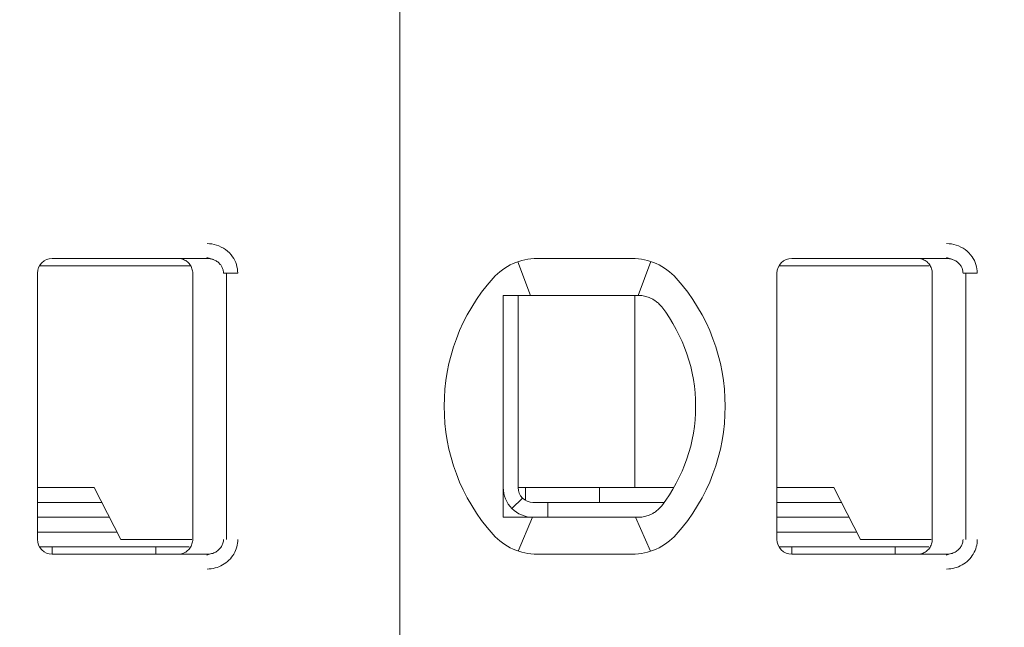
# Model space of a CAD drawing. Header units: millimetres. Extents: x -1114 to 1396, y -630 to 631.
# Tile 694 of 780: x 379.73 to 386.39, y 469.54 to 473.65. Entities that reach past the tile are written whole.
import ezdxf

# ---------------------------------------------------------------- set-up
doc = ezdxf.new("R2010")
doc.units = ezdxf.units.MM
doc.header["$MEASUREMENT"] = 0

msp = doc.modelspace()

# ---------------------------------------------------------------- linework, layer by layer
at = {"lineweight": 18}
for points, knots in [([(1038.9843, -629.7647), (1038.9843, -629.7647), (-1111.4882, -629.7647), (-1111.4882, -629.7647), (-1111.4882, -629.7647), (-1111.4882, -629.7647), (-1111.4882, 630.7883), (-1111.4882, 630.7883), (-1111.4882, 630.7883), (-1111.4882, 630.7883), (1038.9843, 630.7883), (1038.9843, 630.7883)], [0, 0, 0, 0, 0.333333, 0.333333, 0.333333, 0.333333, 0.666667, 0.666667, 0.666667, 0.666667, 1, 1, 1, 1]), ([(380.9963, 472.1334), (381.0183, 472.1335), (381.0395, 472.1303), (381.0606, 472.1235), (381.0606, 472.1235), (381.0817, 472.1167), (381.1027, 472.1065), (381.1213, 472.0928), (381.1213, 472.0928), (381.1398, 472.0792), (381.1559, 472.0623), (381.1681, 472.045), (381.1681, 472.045), (381.1803, 472.0278), (381.1886, 472.0103), (381.1944, 471.9918), (381.1944, 471.9918), (381.2001, 471.9732), (381.2032, 471.9537), (381.2034, 471.9334)], [0, 0, 0, 0, 0.2, 0.2, 0.2, 0.2, 0.4, 0.4, 0.4, 0.4, 0.6, 0.6, 0.6, 0.6, 0.8, 0.8, 0.8, 0.8, 1, 1, 1, 1]), ([(385.9963, 472.1334), (386.0183, 472.1335), (386.0395, 472.1303), (386.0606, 472.1235), (386.0606, 472.1235), (386.0817, 472.1167), (386.1027, 472.1065), (386.1213, 472.0928), (386.1213, 472.0928), (386.1398, 472.0792), (386.1559, 472.0623), (386.1681, 472.045), (386.1681, 472.045), (386.1803, 472.0278), (386.1886, 472.0103), (386.1944, 471.9918), (386.1944, 471.9918), (386.2001, 471.9732), (386.2032, 471.9537), (386.2034, 471.9334)], [0, 0, 0, 0, 0.2, 0.2, 0.2, 0.2, 0.4, 0.4, 0.4, 0.4, 0.6, 0.6, 0.6, 0.6, 0.8, 0.8, 0.8, 0.8, 1, 1, 1, 1]), ([(379.9489, 472.0334), (379.9224, 472.0334), (379.8969, 472.0228), (379.8782, 472.0041), (379.8782, 472.0041), (379.8594, 471.9853), (379.8489, 471.9599), (379.8489, 471.9334)], [0, 0, 0, 0, 0.5, 0.5, 0.5, 0.5, 1, 1, 1, 1]), ([(379.9489, 472.0334), (379.9224, 472.0334), (379.8969, 472.0228), (379.8782, 472.0041), (379.8782, 472.0041), (379.8594, 471.9853), (379.8489, 471.9599), (379.8489, 471.9334)], [0, 0, 0, 0, 0.5, 0.5, 0.5, 0.5, 1, 1, 1, 1]), ([(380.7989, 472.0334), (380.8094, 472.0334), (380.8199, 472.0317), (380.8299, 472.0285), (380.8299, 472.0285), (380.8398, 472.0252), (380.8493, 472.0204), (380.8578, 472.0142), (380.8578, 472.0142), (380.8662, 472.008), (380.8737, 472.0006), (380.8798, 471.9921), (380.8798, 471.9921), (380.886, 471.9836), (380.8908, 471.9741), (380.894, 471.9642), (380.894, 471.9642), (380.8972, 471.9542), (380.8989, 471.9438), (380.8989, 471.9334)], [0, 0, 0, 0, 0.2, 0.2, 0.2, 0.2, 0.4, 0.4, 0.4, 0.4, 0.6, 0.6, 0.6, 0.6, 0.8, 0.8, 0.8, 0.8, 1, 1, 1, 1]), ([(380.9963, 472.0334), (381.005, 472.0334), (381.0138, 472.0324), (381.0223, 472.0306), (381.0223, 472.0306), (381.0307, 472.0287), (381.0388, 472.026), (381.0465, 472.0225), (381.0465, 472.0225), (381.0541, 472.0189), (381.0613, 472.0146), (381.0678, 472.0096), (381.0678, 472.0096), (381.074, 472.0048), (381.0797, 471.9994), (381.0846, 471.9935), (381.0846, 471.9935), (381.0891, 471.9881), (381.093, 471.9822), (381.0963, 471.9759), (381.0963, 471.9759), (381.0995, 471.9697), (381.1021, 471.9631), (381.1038, 471.9563), (381.1038, 471.9563), (381.1058, 471.9488), (381.1068, 471.9411), (381.1068, 471.9334)], [0, 0, 0, 0, 0.142857, 0.142857, 0.142857, 0.142857, 0.285714, 0.285714, 0.285714, 0.285714, 0.428571, 0.428571, 0.428571, 0.428571, 0.571429, 0.571429, 0.571429, 0.571429, 0.714286, 0.714286, 0.714286, 0.714286, 0.857143, 0.857143, 0.857143, 0.857143, 1, 1, 1, 1]), ([(384.9489, 472.0334), (384.9224, 472.0334), (384.8969, 472.0228), (384.8782, 472.0041), (384.8782, 472.0041), (384.8594, 471.9853), (384.8489, 471.9599), (384.8489, 471.9334)], [0, 0, 0, 0, 0.5, 0.5, 0.5, 0.5, 1, 1, 1, 1]), ([(384.9489, 472.0334), (384.9224, 472.0334), (384.8969, 472.0228), (384.8782, 472.0041), (384.8782, 472.0041), (384.8594, 471.9853), (384.8489, 471.9599), (384.8489, 471.9334)], [0, 0, 0, 0, 0.5, 0.5, 0.5, 0.5, 1, 1, 1, 1]), ([(385.7989, 472.0334), (385.8094, 472.0334), (385.8199, 472.0317), (385.8299, 472.0285), (385.8299, 472.0285), (385.8398, 472.0252), (385.8493, 472.0204), (385.8578, 472.0142), (385.8578, 472.0142), (385.8662, 472.008), (385.8737, 472.0006), (385.8798, 471.9921), (385.8798, 471.9921), (385.886, 471.9836), (385.8908, 471.9741), (385.894, 471.9642), (385.894, 471.9642), (385.8972, 471.9542), (385.8989, 471.9438), (385.8989, 471.9334)], [0, 0, 0, 0, 0.2, 0.2, 0.2, 0.2, 0.4, 0.4, 0.4, 0.4, 0.6, 0.6, 0.6, 0.6, 0.8, 0.8, 0.8, 0.8, 1, 1, 1, 1]), ([(385.9963, 472.0334), (386.005, 472.0334), (386.0138, 472.0324), (386.0223, 472.0306), (386.0223, 472.0306), (386.0307, 472.0287), (386.0388, 472.026), (386.0465, 472.0225), (386.0465, 472.0225), (386.0541, 472.0189), (386.0613, 472.0146), (386.0678, 472.0096), (386.0678, 472.0096), (386.074, 472.0048), (386.0797, 471.9994), (386.0846, 471.9935), (386.0846, 471.9935), (386.0891, 471.9881), (386.093, 471.9822), (386.0963, 471.9759), (386.0963, 471.9759), (386.0995, 471.9697), (386.1021, 471.9631), (386.1038, 471.9563), (386.1038, 471.9563), (386.1058, 471.9488), (386.1068, 471.9411), (386.1068, 471.9334)], [0, 0, 0, 0, 0.142857, 0.142857, 0.142857, 0.142857, 0.285714, 0.285714, 0.285714, 0.285714, 0.428571, 0.428571, 0.428571, 0.428571, 0.571429, 0.571429, 0.571429, 0.571429, 0.714286, 0.714286, 0.714286, 0.714286, 0.857143, 0.857143, 0.857143, 0.857143, 1, 1, 1, 1]), ([(382.9989, 471.7834), (383.0056, 471.7834), (383.0124, 471.7834), (383.0192, 471.7834), (383.0192, 471.7834), (383.026, 471.7834), (383.0329, 471.7834), (383.0397, 471.7834), (383.0397, 471.7834), (383.0466, 471.7834), (383.0535, 471.7834), (383.0604, 471.7834)], [0, 0, 0, 0, 0.333333, 0.333333, 0.333333, 0.333333, 0.666667, 0.666667, 0.666667, 0.666667, 1, 1, 1, 1]), ([(382.9989, 471.7834), (382.9989, 471.7324), (382.9989, 471.68), (382.9989, 471.625), (382.9989, 471.625), (382.9989, 471.5976), (382.9989, 471.5695), (382.9989, 471.5405), (382.9989, 471.5405), (382.9989, 471.5261), (382.9989, 471.5114), (382.9989, 471.4965), (382.9989, 471.4965), (382.9989, 471.4815), (382.9989, 471.4664), (382.9989, 471.451), (382.9989, 471.451), (382.9989, 471.4202), (382.9989, 471.3887), (382.9989, 471.356), (382.9989, 471.356), (382.9989, 471.3233), (382.9989, 471.2894), (382.9989, 471.2541), (382.9989, 471.2541), (382.9989, 471.2364), (382.9989, 471.2185), (382.9989, 471.2004), (382.9989, 471.2004), (382.9989, 471.1823), (382.9989, 471.164), (382.9989, 471.1455), (382.9989, 471.1455), (382.9989, 471.127), (382.9989, 471.1082), (382.9989, 471.0893), (382.9989, 471.0893), (382.9989, 471.0703), (382.9989, 471.0511), (382.9989, 471.032), (382.9989, 471.032), (382.9989, 470.994), (382.9989, 470.9565), (382.9989, 470.9194), (382.9989, 470.9194), (382.9989, 470.9101), (382.9989, 470.9009), (382.9989, 470.8917), (382.9989, 470.8917), (382.9989, 470.8825), (382.9989, 470.8733), (382.9989, 470.8641), (382.9989, 470.8641), (382.9989, 470.8459), (382.9989, 470.8281), (382.9989, 470.8106), (382.9989, 470.8106), (382.9989, 470.7757), (382.9989, 470.742), (382.9989, 470.7094), (382.9989, 470.7094), (382.9989, 470.6931), (382.9989, 470.677), (382.9989, 470.6611), (382.9989, 470.6611), (382.9989, 470.6453), (382.9989, 470.6296), (382.9989, 470.6143), (382.9989, 470.6143), (382.9989, 470.5836), (382.9989, 470.554), (382.9989, 470.5253), (382.9989, 470.5253), (382.9989, 470.4965), (382.9989, 470.4685), (382.9989, 470.4412), (382.9989, 470.4412), (382.9989, 470.3865), (382.9989, 470.3342), (382.9989, 470.2834)], [0, 0, 0, 0, 0.05, 0.05, 0.05, 0.05, 0.1, 0.1, 0.1, 0.1, 0.15, 0.15, 0.15, 0.15, 0.2, 0.2, 0.2, 0.2, 0.25, 0.25, 0.25, 0.25, 0.3, 0.3, 0.3, 0.3, 0.35, 0.35, 0.35, 0.35, 0.4, 0.4, 0.4, 0.4, 0.45, 0.45, 0.45, 0.45, 0.5, 0.5, 0.5, 0.5, 0.55, 0.55, 0.55, 0.55, 0.6, 0.6, 0.6, 0.6, 0.65, 0.65, 0.65, 0.65, 0.7, 0.7, 0.7, 0.7, 0.75, 0.75, 0.75, 0.75, 0.8, 0.8, 0.8, 0.8, 0.85, 0.85, 0.85, 0.85, 0.9, 0.9, 0.9, 0.9, 0.95, 0.95, 0.95, 0.95, 1, 1, 1, 1]), ([(383.2281, 471.7834), (383.2229, 471.7834), (383.2177, 471.7834), (383.2124, 471.7834), (383.2124, 471.7834), (383.2072, 471.7834), (383.2019, 471.7834), (383.1965, 471.7834), (383.1965, 471.7834), (383.1911, 471.7834), (383.1856, 471.7834), (383.1799, 471.7834), (383.1799, 471.7834), (383.1742, 471.7834), (383.1684, 471.7834), (383.1625, 471.7834), (383.1625, 471.7834), (383.1565, 471.7834), (383.1504, 471.7834), (383.1441, 471.7834), (383.1441, 471.7834), (383.1378, 471.7834), (383.1314, 471.7834), (383.1248, 471.7834), (383.1248, 471.7834), (383.1182, 471.7834), (383.1115, 471.7834), (383.1045, 471.7834), (383.1045, 471.7834), (383.0976, 471.7834), (383.0904, 471.7834), (383.0831, 471.7834), (383.0831, 471.7834), (383.0757, 471.7834), (383.0681, 471.7834), (383.0604, 471.7834)], [0, 0, 0, 0, 0.111111, 0.111111, 0.111111, 0.111111, 0.222222, 0.222222, 0.222222, 0.222222, 0.333333, 0.333333, 0.333333, 0.333333, 0.444444, 0.444444, 0.444444, 0.444444, 0.555556, 0.555556, 0.555556, 0.555556, 0.666667, 0.666667, 0.666667, 0.666667, 0.777778, 0.777778, 0.777778, 0.777778, 0.888889, 0.888889, 0.888889, 0.888889, 1, 1, 1, 1]), ([(383.9113, 471.7834), (383.9066, 471.7834), (383.9019, 471.7834), (383.8972, 471.7834), (383.8972, 471.7834), (383.8926, 471.7834), (383.8879, 471.7834), (383.8833, 471.7834), (383.8833, 471.7834), (383.8787, 471.7834), (383.8742, 471.7834), (383.8697, 471.7834)], [0, 0, 0, 0, 0.333333, 0.333333, 0.333333, 0.333333, 0.666667, 0.666667, 0.666667, 0.666667, 1, 1, 1, 1]), ([(384.0089, 471.7579), (383.9986, 471.7637), (383.988, 471.7684), (383.9772, 471.7722), (383.9772, 471.7722), (383.9663, 471.776), (383.9554, 471.7788), (383.9443, 471.7806), (383.9443, 471.7806), (383.9333, 471.7825), (383.9222, 471.7834), (383.9113, 471.7834)], [0, 0, 0, 0, 0.333333, 0.333333, 0.333333, 0.333333, 0.666667, 0.666667, 0.666667, 0.666667, 1, 1, 1, 1]), ([(384.0696, 471.7056), (384.0643, 471.7124), (384.0585, 471.719), (384.0522, 471.7253), (384.0522, 471.7253), (384.0459, 471.7315), (384.0391, 471.7375), (384.0319, 471.7429), (384.0319, 471.7429), (384.0246, 471.7484), (384.017, 471.7534), (384.0089, 471.7579)], [0, 0, 0, 0, 0.333333, 0.333333, 0.333333, 0.333333, 0.666667, 0.666667, 0.666667, 0.666667, 1, 1, 1, 1]), ([(382.9989, 470.4834), (382.9989, 470.4303), (383.0199, 470.3795), (383.0575, 470.342), (383.0575, 470.342), (383.095, 470.3044), (383.1458, 470.2834), (383.1989, 470.2834)], [0, 0, 0, 0, 0.5, 0.5, 0.5, 0.5, 1, 1, 1, 1]), ([(383.0989, 470.4834), (383.0989, 470.4569), (383.1094, 470.4314), (383.1282, 470.4127), (383.1282, 470.4127), (383.1469, 470.3939), (383.1724, 470.3834), (383.1989, 470.3834)], [0, 0, 0, 0, 0.5, 0.5, 0.5, 0.5, 1, 1, 1, 1]), ([(384.0089, 470.3088), (384.0172, 470.3135), (384.0251, 470.3187), (384.0324, 470.3242), (384.0324, 470.3242), (384.0397, 470.3298), (384.0464, 470.3357), (384.0526, 470.3419), (384.0526, 470.3419), (384.0588, 470.3481), (384.0645, 470.3545), (384.0696, 470.3612)], [0, 0, 0, 0, 0.333333, 0.333333, 0.333333, 0.333333, 0.666667, 0.666667, 0.666667, 0.666667, 1, 1, 1, 1]), ([(382.9989, 470.2834), (383.0058, 470.2834), (383.0126, 470.2834), (383.0195, 470.2834), (383.0195, 470.2834), (383.0263, 470.2834), (383.0331, 470.2834), (383.04, 470.2834), (383.04, 470.2834), (383.0468, 470.2834), (383.0536, 470.2834), (383.0604, 470.2834)], [0, 0, 0, 0, 0.333333, 0.333333, 0.333333, 0.333333, 0.666667, 0.666667, 0.666667, 0.666667, 1, 1, 1, 1]), ([(383.0604, 470.2834), (383.0681, 470.2834), (383.0757, 470.2834), (383.0831, 470.2834), (383.0831, 470.2834), (383.0904, 470.2834), (383.0976, 470.2834), (383.1045, 470.2834), (383.1045, 470.2834), (383.1115, 470.2834), (383.1182, 470.2834), (383.1248, 470.2834), (383.1248, 470.2834), (383.1314, 470.2834), (383.1378, 470.2834), (383.1441, 470.2834), (383.1441, 470.2834), (383.1504, 470.2834), (383.1565, 470.2834), (383.1625, 470.2834), (383.1625, 470.2834), (383.1684, 470.2834), (383.1742, 470.2834), (383.1799, 470.2834), (383.1799, 470.2834), (383.1855, 470.2834), (383.1911, 470.2834), (383.1965, 470.2834), (383.1965, 470.2834), (383.2019, 470.2834), (383.2072, 470.2834), (383.2124, 470.2834), (383.2124, 470.2834), (383.2177, 470.2834), (383.2229, 470.2834), (383.2281, 470.2834)], [0, 0, 0, 0, 0.111111, 0.111111, 0.111111, 0.111111, 0.222222, 0.222222, 0.222222, 0.222222, 0.333333, 0.333333, 0.333333, 0.333333, 0.444444, 0.444444, 0.444444, 0.444444, 0.555556, 0.555556, 0.555556, 0.555556, 0.666667, 0.666667, 0.666667, 0.666667, 0.777778, 0.777778, 0.777778, 0.777778, 0.888889, 0.888889, 0.888889, 0.888889, 1, 1, 1, 1]), ([(383.8697, 470.2834), (383.8742, 470.2834), (383.8787, 470.2834), (383.8833, 470.2834), (383.8833, 470.2834), (383.8879, 470.2834), (383.8926, 470.2834), (383.8973, 470.2834), (383.8973, 470.2834), (383.9019, 470.2834), (383.9066, 470.2834), (383.9113, 470.2834)], [0, 0, 0, 0, 0.333333, 0.333333, 0.333333, 0.333333, 0.666667, 0.666667, 0.666667, 0.666667, 1, 1, 1, 1]), ([(384.0089, 470.3088), (383.9988, 470.3032), (383.9883, 470.2985), (383.9776, 470.2947), (383.9776, 470.2947), (383.9669, 470.2909), (383.9559, 470.2881), (383.9448, 470.2862), (383.9448, 470.2862), (383.9337, 470.2843), (383.9225, 470.2834), (383.9113, 470.2834)], [0, 0, 0, 0, 0.333333, 0.333333, 0.333333, 0.333333, 0.666667, 0.666667, 0.666667, 0.666667, 1, 1, 1, 1]), ([(379.8489, 470.1334), (379.8489, 470.1069), (379.8594, 470.0814), (379.8782, 470.0627), (379.8782, 470.0627), (379.8969, 470.0439), (379.9224, 470.0334), (379.9489, 470.0334)], [0, 0, 0, 0, 0.5, 0.5, 0.5, 0.5, 1, 1, 1, 1]), ([(379.8489, 470.1334), (379.8489, 470.1069), (379.8594, 470.0814), (379.8782, 470.0627), (379.8782, 470.0627), (379.8969, 470.0439), (379.9224, 470.0334), (379.9489, 470.0334)], [0, 0, 0, 0, 0.5, 0.5, 0.5, 0.5, 1, 1, 1, 1]), ([(380.8989, 470.1334), (380.8989, 470.1229), (380.8972, 470.1125), (380.894, 470.1026), (380.894, 470.1026), (380.8908, 470.0926), (380.886, 470.0832), (380.8798, 470.0747), (380.8798, 470.0747), (380.8737, 470.0662), (380.8663, 470.0588), (380.8578, 470.0526), (380.8578, 470.0526), (380.8494, 470.0465), (380.84, 470.0416), (380.83, 470.0383), (380.83, 470.0383), (380.82, 470.0351), (380.8095, 470.0334), (380.7989, 470.0334)], [0, 0, 0, 0, 0.2, 0.2, 0.2, 0.2, 0.4, 0.4, 0.4, 0.4, 0.6, 0.6, 0.6, 0.6, 0.8, 0.8, 0.8, 0.8, 1, 1, 1, 1]), ([(381.1068, 470.1334), (381.1068, 470.1249), (381.1056, 470.1164), (381.1032, 470.1082), (381.1032, 470.1082), (381.1009, 470.1), (381.0974, 470.0922), (381.0929, 470.0849), (381.0929, 470.0849), (381.0883, 470.0774), (381.0827, 470.0705), (381.0763, 470.0644), (381.0763, 470.0644), (381.0697, 470.0581), (381.0622, 470.0527), (381.0541, 470.0482), (381.0541, 470.0482), (381.0456, 470.0434), (381.0364, 470.0397), (381.0268, 470.0373), (381.0268, 470.0373), (381.0169, 470.0347), (381.0066, 470.0334), (380.9963, 470.0334)], [0, 0, 0, 0, 0.166667, 0.166667, 0.166667, 0.166667, 0.333333, 0.333333, 0.333333, 0.333333, 0.5, 0.5, 0.5, 0.5, 0.666667, 0.666667, 0.666667, 0.666667, 0.833333, 0.833333, 0.833333, 0.833333, 1, 1, 1, 1]), ([(381.2034, 470.1334), (381.2034, 470.116), (381.2011, 470.0992), (381.1966, 470.0827), (381.1966, 470.0827), (381.1921, 470.0661), (381.1852, 470.0498), (381.1764, 470.0347), (381.1764, 470.0347), (381.1676, 470.0196), (381.1568, 470.0057), (381.144, 469.9932), (381.144, 469.9932), (381.1311, 469.9806), (381.1162, 469.9695), (381.1005, 469.9606), (381.1005, 469.9606), (381.0848, 469.9517), (381.0683, 469.945), (381.051, 469.9405), (381.051, 469.9405), (381.0336, 469.9359), (381.0154, 469.9336), (380.9963, 469.9334)], [0, 0, 0, 0, 0.166667, 0.166667, 0.166667, 0.166667, 0.333333, 0.333333, 0.333333, 0.333333, 0.5, 0.5, 0.5, 0.5, 0.666667, 0.666667, 0.666667, 0.666667, 0.833333, 0.833333, 0.833333, 0.833333, 1, 1, 1, 1]), ([(384.8489, 470.1334), (384.8489, 470.1069), (384.8594, 470.0814), (384.8782, 470.0627), (384.8782, 470.0627), (384.8969, 470.0439), (384.9224, 470.0334), (384.9489, 470.0334)], [0, 0, 0, 0, 0.5, 0.5, 0.5, 0.5, 1, 1, 1, 1]), ([(384.8489, 470.1334), (384.8489, 470.1069), (384.8594, 470.0814), (384.8782, 470.0627), (384.8782, 470.0627), (384.8969, 470.0439), (384.9224, 470.0334), (384.9489, 470.0334)], [0, 0, 0, 0, 0.5, 0.5, 0.5, 0.5, 1, 1, 1, 1]), ([(385.8989, 470.1334), (385.8989, 470.1229), (385.8972, 470.1125), (385.894, 470.1026), (385.894, 470.1026), (385.8908, 470.0926), (385.886, 470.0832), (385.8798, 470.0747), (385.8798, 470.0747), (385.8737, 470.0662), (385.8663, 470.0588), (385.8578, 470.0526), (385.8578, 470.0526), (385.8494, 470.0465), (385.84, 470.0416), (385.83, 470.0383), (385.83, 470.0383), (385.82, 470.0351), (385.8095, 470.0334), (385.7989, 470.0334)], [0, 0, 0, 0, 0.2, 0.2, 0.2, 0.2, 0.4, 0.4, 0.4, 0.4, 0.6, 0.6, 0.6, 0.6, 0.8, 0.8, 0.8, 0.8, 1, 1, 1, 1]), ([(386.1068, 470.1334), (386.1068, 470.1249), (386.1056, 470.1164), (386.1032, 470.1082), (386.1032, 470.1082), (386.1009, 470.1), (386.0974, 470.0922), (386.0929, 470.0849), (386.0929, 470.0849), (386.0883, 470.0774), (386.0827, 470.0705), (386.0763, 470.0644), (386.0763, 470.0644), (386.0697, 470.0581), (386.0622, 470.0527), (386.0541, 470.0482), (386.0541, 470.0482), (386.0456, 470.0434), (386.0364, 470.0397), (386.0268, 470.0373), (386.0268, 470.0373), (386.0169, 470.0347), (386.0066, 470.0334), (385.9963, 470.0334)], [0, 0, 0, 0, 0.166667, 0.166667, 0.166667, 0.166667, 0.333333, 0.333333, 0.333333, 0.333333, 0.5, 0.5, 0.5, 0.5, 0.666667, 0.666667, 0.666667, 0.666667, 0.833333, 0.833333, 0.833333, 0.833333, 1, 1, 1, 1]), ([(386.2034, 470.1334), (386.2034, 470.116), (386.2011, 470.0992), (386.1966, 470.0827), (386.1966, 470.0827), (386.1921, 470.0661), (386.1852, 470.0498), (386.1764, 470.0347), (386.1764, 470.0347), (386.1676, 470.0196), (386.1568, 470.0057), (386.144, 469.9932), (386.144, 469.9932), (386.1311, 469.9806), (386.1162, 469.9695), (386.1005, 469.9606), (386.1005, 469.9606), (386.0848, 469.9517), (386.0683, 469.945), (386.051, 469.9405), (386.051, 469.9405), (386.0336, 469.9359), (386.0154, 469.9336), (385.9963, 469.9334)], [0, 0, 0, 0, 0.166667, 0.166667, 0.166667, 0.166667, 0.333333, 0.333333, 0.333333, 0.333333, 0.5, 0.5, 0.5, 0.5, 0.666667, 0.666667, 0.666667, 0.666667, 0.833333, 0.833333, 0.833333, 0.833333, 1, 1, 1, 1])]:
    msp.add_open_spline(points, degree=3, knots=knots, dxfattribs=at)
for points in [[(382.2989, 476.2434), (382.2989, 476.2434), (382.2989, 465.8234), (382.2989, 465.8234)], [(382.2989, 476.2434), (382.2989, 476.2434), (382.2989, 465.8234), (382.2989, 465.8234)], [(380.5298, 471.9834), (380.5298, 471.9834), (379.8623, 471.9834), (379.8623, 471.9834)], [(379.9489, 472.0334), (379.9489, 472.0334), (380.9963, 472.0334), (380.9963, 472.0334)], [(379.9489, 472.0334), (379.9489, 472.0334), (380.9963, 472.0334), (380.9963, 472.0334)], [(380.879, 471.9834), (380.879, 471.9834), (380.5298, 471.9834), (380.5298, 471.9834)], [(380.9952, 472.0403), (380.9952, 472.0403), (381.0389, 472.0256), (381.0389, 472.0256)], [(383.2281, 472.0334), (383.1142, 472.0334), (383.0058, 471.9849), (382.9299, 471.9)], [(383.2281, 472.0334), (383.1142, 472.0334), (383.0058, 471.9849), (382.9299, 471.9)], [(383.0973, 472.0114), (383.0973, 472.0114), (383.1818, 471.7834), (383.1818, 471.7834)], [(383.2281, 472.0334), (383.2281, 472.0334), (383.8697, 472.0334), (383.8697, 472.0334)], [(383.2281, 472.0334), (383.2281, 472.0334), (383.8697, 472.0334), (383.8697, 472.0334)], [(384.1678, 471.9), (384.092, 471.9849), (383.9835, 472.0334), (383.8697, 472.0334)], [(384.1678, 471.9), (384.092, 471.9849), (383.9835, 472.0334), (383.8697, 472.0334)], [(383.9961, 472.0129), (383.9961, 472.0129), (383.9106, 471.7834), (383.9106, 471.7834)], [(385.5298, 471.9834), (385.5298, 471.9834), (384.8623, 471.9834), (384.8623, 471.9834)], [(384.9489, 472.0334), (384.9489, 472.0334), (385.9963, 472.0334), (385.9963, 472.0334)], [(384.9489, 472.0334), (384.9489, 472.0334), (385.9963, 472.0334), (385.9963, 472.0334)], [(385.879, 471.9834), (385.879, 471.9834), (385.5298, 471.9834), (385.5298, 471.9834)], [(385.9952, 472.0403), (385.9952, 472.0403), (386.0389, 472.0256), (386.0389, 472.0256)], [(379.8489, 470.1334), (379.8489, 470.1334), (379.8489, 471.9334), (379.8489, 471.9334)], [(379.8489, 470.1334), (379.8489, 470.1334), (379.8489, 471.9334), (379.8489, 471.9334)], [(380.8989, 470.1334), (380.8989, 470.1334), (380.8989, 471.9334), (380.8989, 471.9334)], [(381.1068, 471.9334), (381.1068, 471.9334), (381.2034, 471.9334), (381.2034, 471.9334)], [(381.1266, 470.1334), (381.1266, 470.1334), (381.1266, 471.9334), (381.1266, 471.9334)], [(384.8489, 470.1334), (384.8489, 470.1334), (384.8489, 471.9334), (384.8489, 471.9334)], [(384.8489, 470.1334), (384.8489, 470.1334), (384.8489, 471.9334), (384.8489, 471.9334)], [(385.8989, 470.1334), (385.8989, 470.1334), (385.8989, 471.9334), (385.8989, 471.9334)], [(386.1068, 471.9334), (386.1068, 471.9334), (386.2034, 471.9334), (386.2034, 471.9334)], [(386.1266, 470.1334), (386.1266, 470.1334), (386.1266, 471.9334), (386.1266, 471.9334)], [(382.9299, 471.9), (382.4885, 471.4066), (382.4885, 470.6602), (382.9299, 470.1667)], [(382.9299, 471.9), (382.4885, 471.4066), (382.4885, 470.6602), (382.9299, 470.1667)], [(384.1678, 470.1667), (384.6092, 470.6602), (384.6092, 471.4066), (384.1678, 471.9)], [(384.1678, 470.1667), (384.6092, 470.6602), (384.6092, 471.4066), (384.1678, 471.9)], [(383.0989, 471.7834), (383.0989, 471.7834), (383.0989, 470.4834), (383.0989, 470.4834)], [(383.8697, 471.7834), (383.8697, 471.7834), (383.2281, 471.7834), (383.2281, 471.7834)], [(383.888, 471.7834), (383.888, 471.7834), (383.888, 470.4834), (383.888, 470.4834)], [(384.2989, 471.0334), (384.2989, 471.2766), (384.2182, 471.513), (384.0696, 471.7056)], [(384.0696, 470.3612), (384.2182, 470.5537), (384.2989, 470.7901), (384.2989, 471.0334)], [(380.2332, 470.4834), (380.2332, 470.4834), (379.8489, 470.4834), (379.8489, 470.4834)], [(380.4137, 470.1334), (380.4137, 470.1334), (380.2332, 470.4834), (380.2332, 470.4834)], [(383.0989, 470.4834), (383.0989, 470.4834), (383.8584, 470.4834), (383.8584, 470.4834)], [(383.1489, 470.3968), (383.1489, 470.3968), (383.1489, 470.4834), (383.1489, 470.4834)], [(383.6489, 470.3834), (383.6489, 470.3834), (383.6489, 470.4834), (383.6489, 470.4834)], [(383.8584, 470.4834), (383.8584, 470.4834), (383.9092, 470.4834), (383.9092, 470.4834)], [(384.1515, 470.4834), (384.1515, 470.4834), (383.9092, 470.4834), (383.9092, 470.4834)], [(385.2332, 470.4834), (385.2332, 470.4834), (384.8489, 470.4834), (384.8489, 470.4834)], [(385.4137, 470.1334), (385.4137, 470.1334), (385.2332, 470.4834), (385.2332, 470.4834)], [(383.1282, 470.4127), (383.1282, 470.4127), (383.0575, 470.342), (383.0575, 470.342)], [(379.8489, 470.3834), (379.8489, 470.3834), (380.2848, 470.3834), (380.2848, 470.3834)], [(383.2989, 470.3834), (383.2989, 470.3834), (383.1989, 470.3834), (383.1989, 470.3834)], [(383.2989, 470.3834), (383.2989, 470.3834), (383.2989, 470.2834), (383.2989, 470.2834)], [(383.2989, 470.3834), (383.2989, 470.3834), (384.0863, 470.3834), (384.0863, 470.3834)], [(384.8489, 470.3834), (384.8489, 470.3834), (385.2848, 470.3834), (385.2848, 470.3834)], [(380.3364, 470.2834), (380.3364, 470.2834), (379.8489, 470.2834), (379.8489, 470.2834)], [(383.0983, 470.055), (383.0983, 470.055), (383.1957, 470.2834), (383.1957, 470.2834)], [(383.2281, 470.2834), (383.2281, 470.2834), (383.8697, 470.2834), (383.8697, 470.2834)], [(383.9939, 470.0532), (383.9939, 470.0532), (383.8928, 470.2834), (383.8928, 470.2834)], [(385.3364, 470.2834), (385.3364, 470.2834), (384.8489, 470.2834), (384.8489, 470.2834)], [(380.3879, 470.1834), (380.3879, 470.1834), (379.8489, 470.1834), (379.8489, 470.1834)], [(380.4137, 470.1334), (380.4137, 470.1334), (380.5298, 470.1334), (380.5298, 470.1334)], [(380.5298, 470.1334), (380.5298, 470.1334), (380.8923, 470.1334), (380.8923, 470.1334)], [(382.9299, 470.1667), (383.0058, 470.0819), (383.1142, 470.0334), (383.2281, 470.0334)], [(382.9299, 470.1667), (383.0058, 470.0819), (383.1142, 470.0334), (383.2281, 470.0334)], [(383.8697, 470.0334), (383.9835, 470.0334), (384.092, 470.0819), (384.1678, 470.1667)], [(383.8697, 470.0334), (383.9835, 470.0334), (384.092, 470.0819), (384.1678, 470.1667)], [(385.3879, 470.1834), (385.3879, 470.1834), (384.8489, 470.1834), (384.8489, 470.1834)], [(385.4137, 470.1334), (385.4137, 470.1334), (385.5298, 470.1334), (385.5298, 470.1334)], [(385.5298, 470.1334), (385.5298, 470.1334), (385.8923, 470.1334), (385.8923, 470.1334)], [(380.8754, 470.0834), (380.8754, 470.0834), (379.8623, 470.0834), (379.8623, 470.0834)], [(379.9489, 470.0334), (379.9489, 470.0334), (379.9489, 470.0834), (379.9489, 470.0834)], [(380.6489, 470.0834), (380.6489, 470.0834), (380.6489, 470.0334), (380.6489, 470.0334)], [(385.8754, 470.0834), (385.8754, 470.0834), (384.8623, 470.0834), (384.8623, 470.0834)], [(384.9489, 470.0334), (384.9489, 470.0334), (384.9489, 470.0834), (384.9489, 470.0834)], [(385.6489, 470.0834), (385.6489, 470.0834), (385.6489, 470.0334), (385.6489, 470.0334)], [(379.9489, 470.0334), (379.9489, 470.0334), (380.9963, 470.0334), (380.9963, 470.0334)], [(379.9489, 470.0334), (379.9489, 470.0334), (380.9963, 470.0334), (380.9963, 470.0334)], [(381.0185, 470.0355), (381.0185, 470.0355), (380.9952, 470.0265), (380.9952, 470.0265)], [(380.9963, 470.0266), (380.9963, 470.0266), (380.9963, 470.0334), (380.9963, 470.0334)], [(383.2281, 470.0334), (383.2281, 470.0334), (383.8697, 470.0334), (383.8697, 470.0334)], [(383.8697, 470.0334), (383.8697, 470.0334), (383.2281, 470.0334), (383.2281, 470.0334)], [(384.9489, 470.0334), (384.9489, 470.0334), (385.9963, 470.0334), (385.9963, 470.0334)], [(384.9489, 470.0334), (384.9489, 470.0334), (385.9963, 470.0334), (385.9963, 470.0334)], [(386.0185, 470.0355), (386.0185, 470.0355), (385.9952, 470.0265), (385.9952, 470.0265)], [(385.9963, 470.0266), (385.9963, 470.0266), (385.9963, 470.0334), (385.9963, 470.0334)]]:
    msp.add_open_spline(points, degree=3, dxfattribs=at)

doc.saveas('drawing.dxf')
